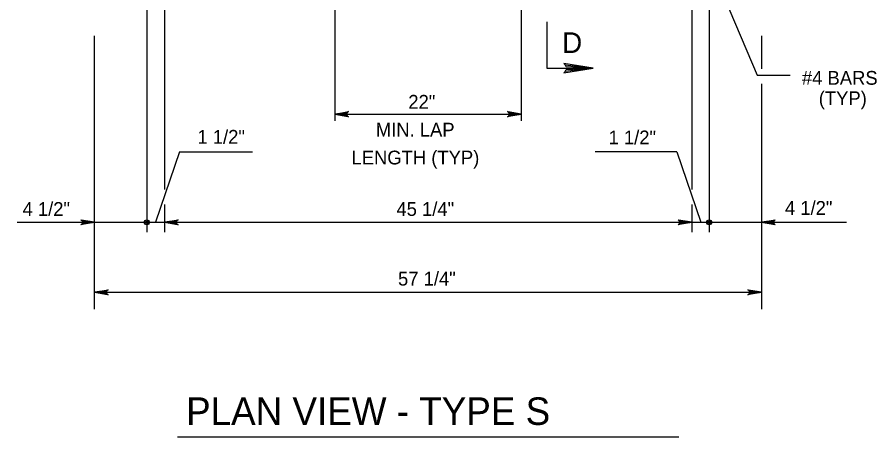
# Model space of a CAD drawing. Extents: x 2087776 to 2104538, y 970919 to 982612.
# Drawn here: x 2094777 to 2095391, y 974010 to 974310 of the extents above; entities that cross this region are included whole.
import ezdxf

# ---------------------------------------------------------------- set-up
doc = ezdxf.new("R2010")
doc.units = 0
doc.layers.add('1', color=7, linetype='Continuous')

msp = doc.modelspace()

# ---------------------------------------------------------------- linework, layer by layer
at = {"layer": '1'}
for p, q in [((2094881.77, 974359.59), (2094881.77, 974187.07)), ((2095258.86, 974359.59), (2095258.86, 974187.07)), ((2094869.27, 974339.91), (2094869.27, 974156.58)), ((2095271.36, 974339.91), (2095271.36, 974156.58)), ((2095278.32, 974333.43), (2095305.68, 974268.76)), ((2095003.64, 974325.9), (2095003.64, 974236.14)), ((2095136.98, 974325.9), (2095136.98, 974236.14)), ((2094831.77, 974101.48), (2094831.77, 974296.9)), ((2095308.85, 974296.9), (2095308.85, 974273.38)), ((2095305.68, 974268.76), (2095329.34, 974268.76)), ((2095308.85, 974262.54), (2095308.85, 974101.48)), ((2095003.64, 974240.96), (2095136.98, 974240.96)), ((2094892.7, 974213.96), (2094875.48, 974163.64)), ((2094892.7, 974213.96), (2094944.71, 974213.96)), ((2095248.11, 974213.96), (2095189.73, 974213.96)), ((2095248.11, 974213.96), (2095265.34, 974163.64)), ((2094881.77, 974176.31), (2094881.77, 974156.58)), ((2095258.86, 974176.31), (2095258.86, 974156.58)), ((2094776.52, 974163.64), (2095369.59, 974163.64)), ((2094831.77, 974113.64), (2095308.85, 974113.64)), ((2094891.17, 974010.3), (2095249.56, 974010.3))]:
    msp.add_line(p, q, dxfattribs=at)
for points in [[(2095155.28, 974306.94), (2095155.28, 974273.87), (2095188.35, 974273.87)], [(2095168.33, 974271.36), (2095169.08, 974272.8), (2095188.35, 974273.87), (2095168.33, 974271.36), (2095167.31, 974270.48), (2095188.35, 974273.87), (2095169.09, 974274.82), (2095168.39, 974276.26), (2095188.35, 974273.87), (2095167.31, 974277.21), (2095168.39, 974276.26)], [(2095003.64, 974240.96), (2095013.43, 974242.79), (2095013.05, 974242.53), (2095012.68, 974242.27), (2095012.48, 974241.94), (2095012.29, 974241.61), (2095012.23, 974241.28), (2095012.17, 974240.96), (2095012.23, 974240.63), (2095012.29, 974240.3), (2095012.48, 974239.97), (2095012.68, 974239.64), (2095013.05, 974239.38), (2095013.43, 974239.12), (2095003.64, 974240.96), (2095013.05, 974239.38), (2095012.68, 974239.64), (2095003.64, 974240.96), (2095012.48, 974239.97), (2095012.29, 974240.3), (2095003.64, 974240.96), (2095012.23, 974240.63), (2095012.17, 974240.96), (2095003.64, 974240.96), (2095012.23, 974241.28), (2095012.29, 974241.61), (2095003.64, 974240.96), (2095012.48, 974241.94), (2095012.68, 974242.27), (2095003.64, 974240.96), (2095013.05, 974242.53)], [(2095136.98, 974240.96), (2095127.2, 974239.12), (2095127.58, 974239.38), (2095127.95, 974239.64), (2095128.15, 974239.97), (2095128.34, 974240.3), (2095128.4, 974240.63), (2095128.45, 974240.96), (2095128.4, 974241.28), (2095128.34, 974241.61), (2095128.15, 974241.94), (2095127.95, 974242.27), (2095127.58, 974242.53), (2095127.2, 974242.79), (2095136.98, 974240.96), (2095127.58, 974242.53), (2095127.95, 974242.27), (2095136.98, 974240.96), (2095128.15, 974241.94), (2095128.34, 974241.61), (2095136.98, 974240.96), (2095128.4, 974241.28), (2095128.45, 974240.96), (2095136.98, 974240.96), (2095128.4, 974240.63), (2095128.34, 974240.3), (2095136.98, 974240.96), (2095128.15, 974239.97), (2095127.95, 974239.64), (2095136.98, 974240.96), (2095127.58, 974239.38)], [(2094831.77, 974163.64), (2094821.99, 974161.81), (2094822.37, 974162.07), (2094822.74, 974162.33), (2094822.94, 974162.66), (2094823.13, 974162.98), (2094823.19, 974163.31), (2094823.24, 974163.64), (2094823.19, 974163.97), (2094823.13, 974164.3), (2094822.94, 974164.62), (2094822.74, 974164.95), (2094822.37, 974165.21), (2094821.99, 974165.47), (2094831.77, 974163.64), (2094822.37, 974165.21), (2094822.74, 974164.95), (2094831.77, 974163.64), (2094822.94, 974164.62), (2094823.13, 974164.3), (2094831.77, 974163.64), (2094823.19, 974163.97), (2094823.24, 974163.64), (2094831.77, 974163.64), (2094823.19, 974163.31), (2094823.13, 974162.98), (2094831.77, 974163.64), (2094822.94, 974162.66), (2094822.74, 974162.33), (2094831.77, 974163.64), (2094822.37, 974162.07)], [(2094881.77, 974163.64), (2094891.55, 974165.47), (2094891.18, 974165.21), (2094890.8, 974164.95), (2094890.61, 974164.62), (2094890.41, 974164.3), (2094890.36, 974163.97), (2094890.3, 974163.64), (2094890.36, 974163.31), (2094890.41, 974162.98), (2094890.61, 974162.66), (2094890.8, 974162.33), (2094891.18, 974162.07), (2094891.55, 974161.81), (2094881.77, 974163.64), (2094891.18, 974162.07), (2094890.8, 974162.33), (2094881.77, 974163.64), (2094890.61, 974162.66), (2094890.41, 974162.98), (2094881.77, 974163.64), (2094890.36, 974163.31), (2094890.3, 974163.64), (2094881.77, 974163.64), (2094890.36, 974163.97), (2094890.41, 974164.3), (2094881.77, 974163.64), (2094890.61, 974164.62), (2094890.8, 974164.95), (2094881.77, 974163.64), (2094891.18, 974165.21)], [(2095258.86, 974163.64), (2095249.07, 974161.81), (2095249.45, 974162.07), (2095249.83, 974162.33), (2095250.02, 974162.66), (2095250.22, 974162.98), (2095250.27, 974163.31), (2095250.33, 974163.64), (2095250.27, 974163.97), (2095250.22, 974164.3), (2095250.02, 974164.62), (2095249.83, 974164.95), (2095249.45, 974165.21), (2095249.07, 974165.47), (2095258.86, 974163.64), (2095249.45, 974165.21), (2095249.83, 974164.95), (2095258.86, 974163.64), (2095250.02, 974164.62), (2095250.22, 974164.3), (2095258.86, 974163.64), (2095250.27, 974163.97), (2095250.33, 974163.64), (2095258.86, 974163.64), (2095250.27, 974163.31), (2095250.22, 974162.98), (2095258.86, 974163.64), (2095250.02, 974162.66), (2095249.83, 974162.33), (2095258.86, 974163.64), (2095249.45, 974162.07)], [(2095308.85, 974163.64), (2095318.64, 974165.47), (2095318.26, 974165.21), (2095317.89, 974164.95), (2095317.69, 974164.62), (2095317.5, 974164.3), (2095317.44, 974163.97), (2095317.38, 974163.64), (2095317.44, 974163.31), (2095317.5, 974162.98), (2095317.69, 974162.66), (2095317.89, 974162.33), (2095318.26, 974162.07), (2095318.64, 974161.81), (2095308.85, 974163.64), (2095318.26, 974162.07), (2095317.89, 974162.33), (2095308.85, 974163.64), (2095317.69, 974162.66), (2095317.5, 974162.98), (2095308.85, 974163.64), (2095317.44, 974163.31), (2095317.38, 974163.64), (2095308.85, 974163.64), (2095317.44, 974163.97), (2095317.5, 974164.3), (2095308.85, 974163.64), (2095317.69, 974164.62), (2095317.89, 974164.95), (2095308.85, 974163.64), (2095318.26, 974165.21)], [(2094831.77, 974113.64), (2094841.56, 974115.47), (2094841.18, 974115.21), (2094840.81, 974114.95), (2094840.61, 974114.62), (2094840.42, 974114.3), (2094840.36, 974113.97), (2094840.3, 974113.64), (2094840.36, 974113.31), (2094840.42, 974112.98), (2094840.61, 974112.66), (2094840.81, 974112.33), (2094841.18, 974112.07), (2094841.56, 974111.81), (2094831.77, 974113.64), (2094841.18, 974112.07), (2094840.81, 974112.33), (2094831.77, 974113.64), (2094840.61, 974112.66), (2094840.42, 974112.98), (2094831.77, 974113.64), (2094840.36, 974113.31), (2094840.3, 974113.64), (2094831.77, 974113.64), (2094840.36, 974113.97), (2094840.42, 974114.3), (2094831.77, 974113.64), (2094840.61, 974114.62), (2094840.81, 974114.95), (2094831.77, 974113.64), (2094841.18, 974115.21)], [(2095308.85, 974113.64), (2095299.07, 974111.81), (2095299.45, 974112.07), (2095299.82, 974112.33), (2095300.02, 974112.66), (2095300.21, 974112.98), (2095300.27, 974113.31), (2095300.32, 974113.64), (2095300.27, 974113.97), (2095300.21, 974114.3), (2095300.02, 974114.62), (2095299.82, 974114.95), (2095299.45, 974115.21), (2095299.07, 974115.47), (2095308.85, 974113.64), (2095299.45, 974115.21), (2095299.82, 974114.95), (2095308.85, 974113.64), (2095300.02, 974114.62), (2095300.21, 974114.3), (2095308.85, 974113.64), (2095300.27, 974113.97), (2095300.32, 974113.64), (2095308.85, 974113.64), (2095300.27, 974113.31), (2095300.21, 974112.98), (2095308.85, 974113.64), (2095300.02, 974112.66), (2095299.82, 974112.33), (2095308.85, 974113.64), (2095299.45, 974112.07)]]:
    msp.add_lwpolyline(points, dxfattribs=at)
for centre, radius in [((2094869.27, 974163.64), 1.75), ((2095271.36, 974163.64), 1.75), ((2094869.27, 974163.64), 0.875), ((2095271.36, 974163.64), 0.875)]:
    msp.add_circle(centre, radius, dxfattribs=at)

# ---------------------------------------------------------------- texts
for s, height, p in [('D', 14.76, (2095166.27, 974284.71)), ('#4 BARS', 9.843, (2095337.68, 974261.99)), ('(TYP)', 9.843, (2095349.7, 974247.42)), ('22"', 9.843, (2095056.22, 974244.87)), ('MIN. LAP', 9.843, (2095032.97, 974224.95)), ('1 1/2"', 9.843, (2094905.43, 974219.83)), ('1 1/2"', 9.843, (2095199.39, 974219.4)), ('LENGTH (TYP)', 9.8425, (2095015.58, 974205.03)), ('45 1/4"', 9.843, (2095047.71, 974168.21)), ('57 1/4"', 9.843, (2095048.86, 974118.44)), ('PLAN VIEW - TYPE S', 19.685, (2094897.28, 974018.8))]:
    msp.add_text(s, height=height, dxfattribs=at).set_placement(p)
for p in [(2094780.33, 974168.24), (2095325.53, 974168.99)]:
    msp.add_text('4 1/2"', height=9.843, rotation=360, dxfattribs=at).set_placement(p)

doc.saveas('drawing.dxf')
